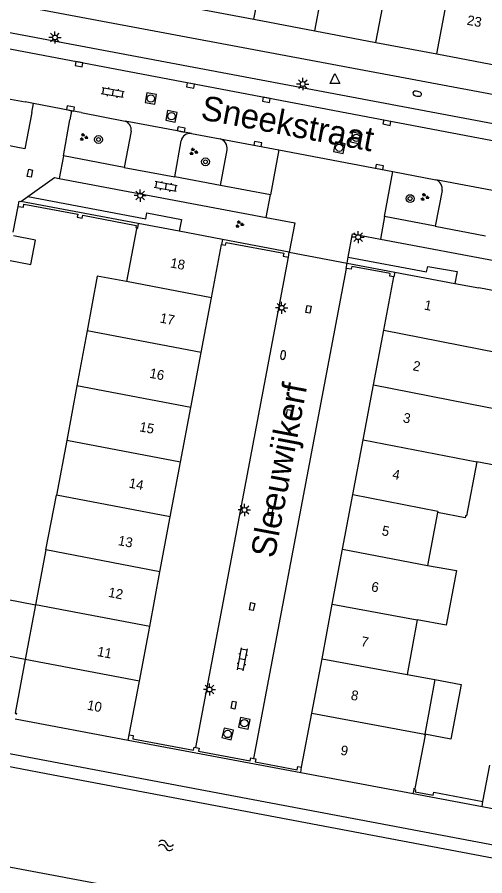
# Model space of a CAD drawing. Extents: x 124000 to 128010, y 398999 to 403000.
# Drawn here: x 126943.7 to 126991.5, y 399053.1 to 399140.9 of the extents above; entities that cross this region are included whole.
import ezdxf

# ---------------------------------------------------------------- set-up
doc = ezdxf.new("R2010")
doc.units = 0
for name, color, linetype in [('gg-afsc-muur', 7, 'Continuous'), ('gg-anno-huisnummerreeks BGT', 7, 'Continuous'), ('gg-anno-openbare ruimte label', 7, 'Continuous'), ('gg-bbg-bijgebouw', 7, 'Continuous'), ('gg-bbg-gedigitaliseerde bebouwing', 7, 'Continuous'), ('gg-bbg-gedigitaliseerde bijgebouw', 7, 'Continuous'), ('gg-bbg-hoofdgebouw', 7, 'Continuous'), ('gg-bbg-luifel en loopbrug', 7, 'Continuous'), ('gg-bbg-tussenscheiding', 7, 'Continuous'), ('gg-knt-verharding', 7, 'Continuous'), ('gg-knt-verharding nz', 7, 'Continuous'), ('gg-kntw-beschoeiing', 7, 'Continuous'), ('gt-grn-groengrens', 7, 'Continuous'), ('gt-grn-weggrens', 7, 'Continuous'), ('gt-symb-boom', 7, 'Continuous'), ('gt-symb-brandkraan', 7, 'Continuous'), ('gt-symb-groenvak', 7, 'Continuous'), ('gt-symb-klinker verharding', 7, 'Continuous'), ('gt-symb-kolk', 7, 'Continuous'), ('gt-symb-kolk center center', 7, 'Continuous'), ('gt-symb-lichtmast', 7, 'Continuous'), ('gt-symb-rioolschacht', 7, 'Continuous'), ('gt-symb-waterafsluiter', 7, 'Continuous'), ('gt-symb-watersymbool', 7, 'Continuous'), ('gx-grn-maaiveld', 7, 'Continuous')]:
    doc.layers.add(name, color=color, linetype=linetype)

# ---------------------------------------------------------------- blocks, each defined once
blk = doc.blocks.new('gt0-LMAST')
at = {"layer": 'gt-symb-lichtmast'}
for p, q in [((-0.182, 0.173), (-0.447, 0.438)), ((-0.005, 0.246), (-0.005, 0.621)), ((0.172, 0.173), (0.437, 0.438)), ((-0.255, -0.004), (-0.63, -0.004)), ((-0.182, -0.181), (-0.447, -0.446)), ((-0.005, -0.254), (-0.005, -0.629)), ((0.437, -0.446), (0.172, -0.181)), ((0.245, -0.004), (0.62, -0.004))]:
    blk.add_line(p, q, dxfattribs=at)
blk.add_circle((-0.005, -0.004), 0.25, dxfattribs=at)
blk = doc.blocks.new('gt0-KOLK')
at = {"layer": 'gt-symb-kolk'}
blk.add_lwpolyline([(0, 0), (0.375, 0), (0.375, 0.4), (-0.375, 0.4), (-0.375, 0), (0, 0)], dxfattribs=at)
blk = doc.blocks.new('gt0-RS')
at = {"layer": 'gt-symb-rioolschacht'}
blk.add_lwpolyline([(-0.5, -0.5), (0.5, -0.5), (0.5, 0.5), (-0.5, 0.5)], close=True, dxfattribs=at)
blk.add_circle((0, 0), 0.375, dxfattribs=at)
blk = doc.blocks.new('gt0-BR')
at = {"layer": 'gt-symb-brandkraan'}
for centre, radius, start, end in [((-0.244, 0), 0.206, 107.56694, 252.43307), ((0.599, -2.664), 3, 106.89205, 107.56694), ((0, -0.691), 0.938, 73.10799, 106.89205), ((-0.599, -2.664), 3, 72.43309, 73.10799), ((0.244, 0), 0.206, 287.56695, 72.43309), ((0.599, 2.664), 3, 252.43307, 253.10797), ((0, 0.691), 0.938, 253.10797, 286.89206), ((-0.599, 2.664), 3, 286.89206, 287.56695)]:
    blk.add_arc(centre, radius, start, end, dxfattribs=at)
blk = doc.blocks.new('gt0-WAFSL')
at = {"layer": 'gt-symb-waterafsluiter'}
for p, q in [((-0.5, -0.333), (0, 0.667)), ((0, 0.667), (0.5, -0.333)), ((0.5, -0.333), (-0.5, -0.333))]:
    blk.add_line(p, q, dxfattribs=at)
blk = doc.blocks.new('gt0-GRVAK')
at = {"layer": 'gt-symb-groenvak'}
for p, q in [((-0.11, 0.189), (-0.228, 0.24)), ((-0.182, 0.153), (0.088, 0.153)), ((-0.091, 0.211), (-0.156, 0.322)), ((-0.047, 0.214), (-0.047, 0.393)), ((-0.004, 0.211), (0.061, 0.322)), ((0.015, 0.189), (0.133, 0.24)), ((0.262, -0.052), (0.197, 0.059)), ((0.305, -0.049), (0.305, 0.13)), ((0.349, -0.052), (0.414, 0.059)), ((-0.245, -0.228), (-0.363, -0.177)), ((-0.318, -0.264), (-0.047, -0.264)), ((-0.226, -0.206), (-0.291, -0.095)), ((-0.183, -0.203), (-0.183, -0.024)), ((-0.139, -0.206), (-0.074, -0.095)), ((-0.12, -0.228), (-0.002, -0.177)), ((0.243, -0.074), (0.125, -0.023)), ((0.17, -0.11), (0.441, -0.11)), ((0.368, -0.074), (0.486, -0.023))]:
    blk.add_line(p, q, dxfattribs=at)
blk = doc.blocks.new('gt0-BOOM')
at = {"layer": 'gt-symb-boom'}
for radius in [0.4, 0.2]:
    blk.add_circle((0, 0), radius, dxfattribs=at)
blk = doc.blocks.new('gt0-KL1')
at = {"layer": 'gt-symb-klinker verharding'}
for p, q in [((-1.15, 0.3), (1.15, 0.3)), ((-1, -0.3), (-1, 0.3)), ((-0.5, 0.3), (-0.5, 0.45)), ((0, -0.3), (0, 0.3)), ((0.5, 0.3), (0.5, 0.45)), ((1, -0.3), (1, 0.3)), ((-1.15, -0.3), (1.15, -0.3)), ((-0.5, -0.45), (-0.5, -0.3)), ((0.5, -0.45), (0.5, -0.3))]:
    blk.add_line(p, q, dxfattribs=at)
blk = doc.blocks.new('gt0-KOLKCC')
at = {"layer": 'gt-symb-kolk center center'}
blk.add_lwpolyline([(-0.375, 0.2), (0.375, 0.2), (0.375, -0.2), (-0.375, -0.2)], close=True, dxfattribs=at)
blk = doc.blocks.new('gt0-WA')
at = {"layer": 'gt-symb-watersymbool'}
for centre, start, end in [((-0.323, 0.022), 28.07249, 151.92751), ((0.427, 0.422), 208.07248, 331.92751), ((-0.323, -0.428), 28.07249, 151.92751), ((0.427, -0.028), 208.07248, 331.92751)]:
    blk.add_arc(centre, 0.425, start, end, dxfattribs=at)

msp = doc.modelspace()

# ---------------------------------------------------------------- linework, layer by layer
at = {"layer": 'gg-afsc-muur'}
for p, q in [((126956.092, 399119.761), (126944.064, 399122.03)), ((126971.524, 399116.845), (126964.701, 399118.134)), ((126971.435, 399116.338), (126971.524, 399116.845)), ((126977.337, 399115.182), (126977.44, 399115.729)), ((126977.44, 399115.729), (126982.315, 399114.809)), ((126977.859, 399115.089), (126977.337, 399115.182)), ((126955.068, 399066.938), (126972.697, 399063.622)), ((126984.208, 399061.457), (126991.243, 399060.133))]:
    msp.add_line(p, q, dxfattribs=at)
for points in [[(126943.808, 399121.524), (126943.909, 399122.059), (126944.064, 399122.03)], [(126943.808, 399121.524), (126944.339, 399121.424), (126944.398, 399121.738), (126949.893, 399120.714), (126949.836, 399120.402), (126950.354, 399120.303), (126950.414, 399120.617), (126955.888, 399119.575)], [(126955.888, 399119.575), (126955.847, 399119.36), (126956.01, 399119.329)], [(126964.605, 399117.627), (126965.013, 399117.54), (126965.073, 399117.82), (126970.967, 399116.735), (126970.913, 399116.43), (126971.435, 399116.338)], [(126982.22, 399114.305), (126981.809, 399114.367), (126981.852, 399114.661), (126977.912, 399115.387), (126977.859, 399115.089)], [(126955.167, 399067.465), (126955.574, 399067.399), (126955.522, 399067.078), (126961.731, 399065.904), (126961.791, 399066.218), (126961.986, 399066.181)], [(126961.986, 399066.181), (126962.302, 399066.122), (126962.242, 399065.807), (126967.546, 399064.804), (126967.605, 399065.118), (126967.875, 399065.067)], [(126967.875, 399065.067), (126968.117, 399065.022), (126968.057, 399064.707), (126972.326, 399063.9), (126972.391, 399064.221), (126972.796, 399064.151)], [(126984.289, 399061.89), (126984.456, 399061.859), (126984.417, 399061.647), (126986.243, 399061.295), (126986.3, 399061.6), (126991.343, 399060.664)]]:
    msp.add_lwpolyline(points, dxfattribs=at)
at = {"layer": 'gg-bbg-bijgebouw'}
for p, q in [((126991.343, 399060.664), (126992.041, 399064.383)), ((126991.243, 399060.133), (126991.343, 399060.664)), ((126991.243, 399060.133), (126997.159, 399059.02))]:
    msp.add_line(p, q, dxfattribs=at)
at = {"layer": 'gg-bbg-gedigitaliseerde bebouwing'}
for p, q in [((126986.688, 399090.209), (126985.673, 399084.804)), ((126984.626, 399079.231), (126983.577, 399073.649)), ((126983.577, 399073.649), (126986.431, 399073.135)), ((126986.431, 399073.135), (126985.379, 399067.526)), ((126985.379, 399067.526), (126985.367, 399067.464))]:
    msp.add_line(p, q, dxfattribs=at)
for points in [[(126991.776, 399100.98), (126994.469, 399100.468), (126993.404, 399094.869), (126990.711, 399095.381)], [(126985.673, 399084.804), (126988.624, 399084.276), (126987.572, 399078.677), (126984.626, 399079.231)]]:
    msp.add_lwpolyline(points, dxfattribs=at)
at = {"layer": 'gg-bbg-gedigitaliseerde bijgebouw'}
msp.add_lwpolyline([(126942.827, 399116.007), (126945.095, 399115.566), (126945.58, 399118.058), (126943.311, 399118.499)], dxfattribs=at)
at = {"layer": 'gg-bbg-hoofdgebouw'}
for p, q in [((126961.69, 399141.829), (126967.923, 399140.652)), ((126967.923, 399140.652), (126974.155, 399139.475)), ((126974.155, 399139.475), (126980.388, 399138.297)), ((126980.388, 399138.297), (126986.62, 399137.12)), ((126986.62, 399137.12), (126992.853, 399135.943)), ((126956.092, 399119.761), (126956.01, 399119.329)), ((126960.268, 399118.972), (126956.092, 399119.761)), ((126964.701, 399118.134), (126960.268, 399118.972)), ((126964.701, 399118.134), (126964.605, 399117.627)), ((126963.578, 399112.17), (126964.605, 399117.627)), ((126982.315, 399114.809), (126982.22, 399114.305)), ((126982.315, 399114.809), (126988.467, 399113.648)), ((126981.196, 399108.857), (126982.22, 399114.305)), ((126988.467, 399113.648), (126990.918, 399113.186)), ((126993.988, 399112.607), (126990.918, 399113.186)), ((126962.524, 399106.569), (126963.578, 399112.17)), ((126950.833, 399108.63), (126949.815, 399103.183)), ((126950.862, 399108.786), (126950.833, 399108.63)), ((126980.144, 399103.255), (126981.196, 399108.857)), ((126961.47, 399100.967), (126962.524, 399106.569)), ((126949.815, 399103.183), (126948.767, 399097.58)), ((126979.091, 399097.653), (126980.144, 399103.255)), ((126960.416, 399095.365), (126961.47, 399100.967)), ((126948.767, 399097.58), (126947.72, 399091.977)), ((126978.038, 399092.05), (126979.091, 399097.653)), ((126959.362, 399089.763), (126960.416, 399095.365)), ((126946.632, 399086.382), (126947.72, 399091.977)), ((126976.986, 399086.448), (126978.038, 399092.05)), ((126958.308, 399084.161), (126959.362, 399089.763)), ((126946.632, 399086.382), (126945.584, 399080.778)), ((126975.933, 399080.846), (126976.986, 399086.448)), ((126957.254, 399078.559), (126958.308, 399084.161)), ((126945.584, 399080.778), (126944.536, 399075.175)), ((126974.88, 399075.243), (126975.933, 399080.846)), ((126956.2, 399072.957), (126957.254, 399078.559)), ((126973.84, 399069.706), (126974.88, 399075.243)), ((126955.167, 399067.465), (126956.2, 399072.957)), ((126972.796, 399064.151), (126973.84, 399069.706)), ((126943.513, 399069.112), (126955.068, 399066.938)), ((126955.068, 399066.938), (126955.167, 399067.465)), ((126972.697, 399063.622), (126972.796, 399064.151)), ((126972.697, 399063.622), (126984.208, 399061.457)), ((126984.208, 399061.457), (126984.289, 399061.89))]:
    msp.add_line(p, q, dxfattribs=at)
for points in [[(126956.01, 399119.329), (126955.988, 399119.211), (126955.895, 399119.229), (126954.872, 399113.826)], [(126954.872, 399113.826), (126951.897, 399114.392), (126950.862, 399108.786)], [(126990.711, 399095.381), (126989.662, 399089.867), (126989.555, 399089.876), (126989.541, 399089.802)], [(126989.541, 399089.802), (126989.513, 399089.66), (126986.688, 399090.209)], [(126944.536, 399075.175), (126943.511, 399069.694), (126943.619, 399069.674), (126943.597, 399069.556)], [(126984.289, 399061.89), (126984.311, 399062.008), (126984.406, 399061.99), (126985.465, 399067.445), (126985.367, 399067.464)]]:
    msp.add_lwpolyline(points, dxfattribs=at)
at = {"layer": 'gg-bbg-luifel en loopbrug'}
msp.add_line((126944.536, 399075.175), (126941.576, 399075.729), dxfattribs=at)
for points in [[(126941.576, 399075.729), (126942.624, 399081.332), (126945.584, 399080.778)], [(126986.431, 399073.135), (126989.124, 399072.623), (126988.058, 399067.016), (126985.379, 399067.526)]]:
    msp.add_lwpolyline(points, dxfattribs=at)
at = {"layer": 'gg-bbg-tussenscheiding'}
for p, q in [((126967.923, 399140.652), (126969.531, 399149.182)), ((126974.155, 399139.475), (126975.764, 399148.006)), ((126980.388, 399138.297), (126981.997, 399146.83)), ((126986.62, 399137.12), (126988.23, 399145.654)), ((126963.578, 399112.17), (126954.872, 399113.826)), ((126962.524, 399106.569), (126950.862, 399108.786)), ((126981.196, 399108.857), (126992.842, 399106.58)), ((126961.47, 399100.967), (126949.815, 399103.183)), ((126980.144, 399103.255), (126991.776, 399100.98)), ((126960.416, 399095.365), (126948.767, 399097.58)), ((126979.091, 399097.653), (126990.711, 399095.381)), ((126959.362, 399089.763), (126947.72, 399091.977)), ((126958.308, 399084.161), (126946.632, 399086.382)), ((126976.986, 399086.448), (126985.673, 399084.804)), ((126957.254, 399078.559), (126945.584, 399080.778)), ((126975.933, 399080.846), (126984.626, 399079.231)), ((126956.2, 399072.957), (126944.536, 399075.175)), ((126974.88, 399075.243), (126983.577, 399073.649)), ((126973.84, 399069.706), (126985.379, 399067.526))]:
    msp.add_line(p, q, dxfattribs=at)
msp.add_lwpolyline([(126978.038, 399092.05), (126986.715, 399090.354), (126986.688, 399090.209)], dxfattribs=at)
at = {"layer": 'gg-knt-verharding'}
for p, q in [((126939.993, 399142.798), (126997.812, 399131.957)), ((126942.276, 399132.623), (126944.509, 399132.21)), ((126945.364, 399132.052), (126944.509, 399132.21)), ((126945.19, 399131.13), (126945.364, 399132.052)), ((126949.262, 399131.298), (126949.095, 399130.358)), ((126950.234, 399131.111), (126949.262, 399131.298)), ((126950.234, 399131.111), (126954.731, 399130.245)), ((126948.442, 399126.685), (126949.095, 399130.358)), ((126955.354, 399129.225), (126954.655, 399125.506)), ((126961.528, 399128.968), (126964.449, 399128.422)), ((126959.816, 399124.544), (126960.464, 399128.234)), ((126954.655, 399125.506), (126948.442, 399126.685)), ((126964.501, 399123.645), (126965.176, 399127.318)), ((126981.285, 399120.478), (126982.123, 399125.084)), ((126982.123, 399125.084), (126986.527, 399124.237)), ((126948.008, 399124.388), (126969.16, 399120.391)), ((126964.501, 399123.645), (126959.816, 399124.544)), ((126987.162, 399123.161), (126986.45, 399119.502)), ((126944.064, 399122.03), (126944.799, 399122.548)), ((126943.292, 399118.867), (126943.808, 399121.524)), ((126986.45, 399119.502), (126981.285, 399120.478)), ((126980.849, 399118.178), (127000, 399114.544)), ((126961.986, 399066.181), (126971.435, 399116.338)), ((126977.44, 399115.729), (126977.549, 399116.312)), ((126977.337, 399115.182), (126967.875, 399065.067))]:
    msp.add_line(p, q, dxfattribs=at)
for points in [[(126995.843, 399129.312), (126940.909, 399139.654), (126940.546, 399138.07)], [(126945.19, 399131.13), (126944.489, 399127.414), (126940.556, 399128.152), (126941.235, 399131.821)], [(126944.799, 399122.548), (126947.535, 399124.477), (126948.008, 399124.388)], [(126969.16, 399120.391), (126972.101, 399119.835), (126971.524, 399116.845)], [(126977.549, 399116.312), (126977.997, 399118.719), (126980.849, 399118.178)]]:
    msp.add_lwpolyline(points, dxfattribs=at)
for centre, radius, start, end in [((126954.442, 399129.368), 0.923, 351.09028, 71.74158), ((126961.375, 399128.051), 0.929, 80.53002, 168.66965), ((126964.185, 399127.457), 1, 352.00569, 74.72527), ((126986.184, 399123.309), 0.989, 351.36187, 69.73198)]:
    msp.add_arc(centre, radius, start, end, dxfattribs=at)
at = {"layer": 'gg-knt-verharding nz'}
for p, q in [((126940.546, 399138.07), (126995.503, 399127.639)), ((126949.262, 399131.298), (126945.364, 399132.052)), ((126961.528, 399128.968), (126954.731, 399130.245)), ((126964.449, 399128.422), (126970.466, 399127.289)), ((126970.466, 399127.289), (126969.594, 399122.686)), ((126970.466, 399127.289), (126982.123, 399125.084)), ((126954.655, 399125.506), (126959.816, 399124.544)), ((126993.401, 399122.944), (126986.527, 399124.237)), ((126969.594, 399122.686), (126964.501, 399123.645)), ((126986.45, 399119.502), (126991.598, 399118.518))]:
    msp.add_line(p, q, dxfattribs=at)
at = {"layer": 'gg-kntw-beschoeiing'}
for p, q in [((126946.669, 399063.494), (126936.033, 399065.508)), ((126946.669, 399063.494), (126936.033, 399065.508)), ((127000, 399053.398), (126946.669, 399063.494)), ((127000, 399053.398), (126946.669, 399063.494)), ((126954.696, 399051.733), (126942.511, 399054.019)), ((126954.696, 399051.733), (126942.511, 399054.019))]:
    msp.add_line(p, q, dxfattribs=at)
at = {"layer": 'gt-grn-groengrens'}
for points in [[(126944.799, 399122.548), (126956.852, 399120.26), (126956.973, 399120.851), (126960.496, 399120.18), (126960.268, 399118.972)], [(126977.549, 399116.312), (126985.561, 399114.826), (126985.69, 399115.375), (126988.695, 399114.858), (126988.467, 399113.648)]]:
    msp.add_lwpolyline(points, dxfattribs=at)
at = {"layer": 'gt-grn-weggrens'}
for p, q in [((126948.442, 399126.685), (126948.008, 399124.388)), ((126969.16, 399120.391), (126969.594, 399122.686)), ((126981.285, 399120.478), (126980.849, 399118.178)), ((126971.524, 399116.845), (126977.44, 399115.729))]:
    msp.add_line(p, q, dxfattribs=at)
at = {"layer": 'gx-grn-maaiveld'}
msp.add_lwpolyline([(126928.525, 399071.938), (126928.339, 399070.176), (126928.704, 399068.535), (126929.155, 399068.143), (127036.131, 399047.96)], dxfattribs=at)

# ---------------------------------------------------------------- block references
at = {"layer": 'gt-symb-boom'}
for p in [(126952.022, 399128.361), (126962.962, 399126.079), (126983.891, 399122.318)]:
    msp.add_blockref('gt0-BOOM', p, dxfattribs=at)
at = {"layer": 'gt-symb-brandkraan'}
for p, rotation in [((126984.614, 399133.04), 168.40926317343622), ((126970.899, 399106.313), 81.60242742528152)]:
    msp.add_blockref('gt0-BR', p, dxfattribs=dict(at, rotation=rotation))
at = {"layer": 'gt-symb-groenvak'}
for p in [(126950.494, 399128.605), (126961.725, 399127.122), (126985.361, 399122.469), (126966.419, 399119.694)]:
    msp.add_blockref('gt0-GRVAK', p, dxfattribs=at)
at = {"layer": 'gt-symb-klinker verharding'}
for p, rotation in [((126953.466, 399133.138), 169.92566727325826), ((126958.889, 399123.543), 169.34163849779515), ((126966.737, 399075.19), 79.39794170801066)]:
    msp.add_blockref('gt0-KL1', p, dxfattribs=dict(at, rotation=rotation))
at = {"layer": 'gt-symb-kolk'}
for p, rotation in [((126950.065, 399136.262), 169.45426563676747), ((126961.468, 399134.08), 169.16208955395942), ((126969.222, 399132.612), 169.28535610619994), ((126949.115, 399131.343), -11.714525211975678), ((126981.557, 399130.272), 169.28535610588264), ((126960.442, 399129.192), -11.658401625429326), ((126968.277, 399127.701), -10.658361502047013), ((126980.716, 399125.352), -10.781616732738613)]:
    msp.add_blockref('gt0-KOLK', p, dxfattribs=dict(at, rotation=rotation))
at = {"layer": 'gt-symb-kolk center center'}
for p, rotation in [((126945.003, 399124.913), 78.22937399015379), ((126973.498, 399110.989), 79.51061018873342), ((126971.478, 399100.332), 79.28535610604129), ((126969.566, 399090.272), 79.21838326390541), ((126967.729, 399080.594), 78.57767893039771), ((126965.839, 399070.516), 78.99333582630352)]:
    msp.add_blockref('gt0-KOLKCC', p, dxfattribs=dict(at, rotation=rotation))
at = {"layer": 'gt-symb-lichtmast'}
for p in [(126947.574, 399138.799), (126972.911, 399134.035), (126956.283, 399122.629), (126978.582, 399118.373), (126970.753, 399111.148), (126966.948, 399090.473), (126963.381, 399072.111)]:
    msp.add_blockref('gt0-LMAST', p, dxfattribs=at)
at = {"layer": 'gt-symb-rioolschacht'}
for p, rotation in [((126957.378, 399132.551), -99.66950525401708), ((126959.482, 399130.738), 168.40926316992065), ((126978.385, 399128.523), -101.65840162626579), ((126976.644, 399127.524), -11.18632930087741), ((126966.939, 399068.658), 78.57767893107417), ((126965.229, 399067.562), 76.75619797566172)]:
    msp.add_blockref('gt0-RS', p, dxfattribs=dict(at, rotation=rotation))
at = {"layer": 'gt-symb-waterafsluiter'}
msp.add_blockref('gt0-WAFSL', (126976.2, 399134.432), dxfattribs=at)
at = {"layer": 'gt-symb-watersymbool', "rotation": -10.781616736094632}
msp.add_blockref('gt0-WA', (126958.872, 399056.177), dxfattribs=at)

# ---------------------------------------------------------------- texts
at = {"layer": 'gg-anno-huisnummerreeks BGT'}
for s, p in [('23', (126989.641, 399140.112)), ('18', (126959.305, 399115.289)), ('1', (126985.269, 399110.976)), ('17', (126958.244, 399109.65)), ('2', (126984.103, 399104.767)), ('16', (126957.181, 399104.002)), ('3', (126983.103, 399099.449)), ('15', (126956.15, 399098.523)), ('4', (126982.017, 399093.67)), ('14', (126955.068, 399092.768)), ('5', (126980.934, 399087.903)), ('13', (126953.961, 399086.888)), ('6', (126979.857, 399082.173)), ('12', (126952.965, 399081.594)), ('7', (126978.805, 399076.574)), ('11', (126951.827, 399075.545)), ('8', (126977.773, 399071.079)), ('10', (126950.795, 399070.059)), ('9', (126976.715, 399065.451))]:
    msp.add_text(s, height=1, rotation=349.3, dxfattribs=at).set_placement(p)
at = {"layer": 'gg-anno-openbare ruimte label'}
for s, rotation, p in [('Sneekstraat', 349.3, (126962.38, 399130.444)), ('Sleeuwijkerf', 79.3, (126970.029, 399085.467))]:
    msp.add_text(s, height=2.5, rotation=rotation, dxfattribs=at).set_placement(p)

doc.saveas('drawing.dxf')
